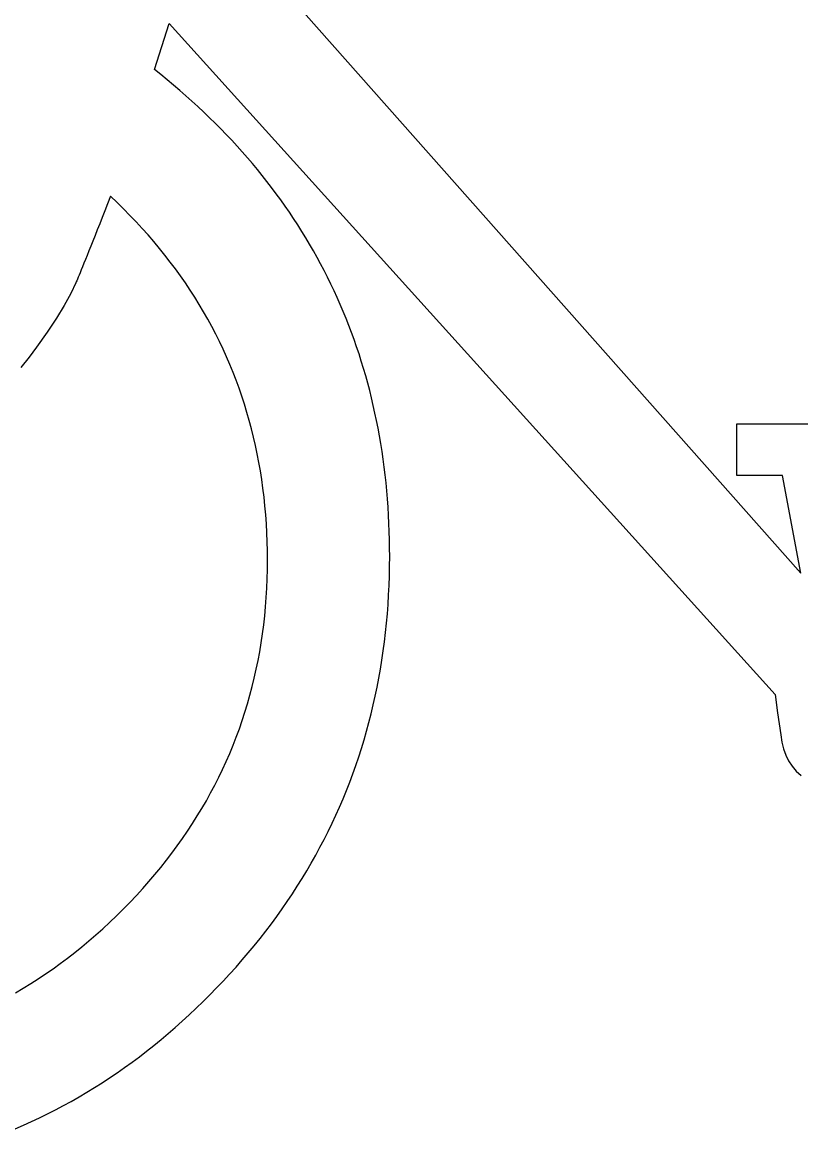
# Model space of a CAD drawing. Extents: x 99982 to 100176, y 99905 to 100011.
# Drawn here: x 100026.2288 to 100026.2724, y 99978.8773 to 99978.9392 of the extents above; entities that cross this region are included whole.
import ezdxf

# ---------------------------------------------------------------- set-up
doc = ezdxf.new("R2010")
doc.units = 0
doc.layers.add('TR_SN_ConstructionSigns', color=7, linetype='Continuous')

msp = doc.modelspace()

# ---------------------------------------------------------------- linework, layer by layer
at = {"layer": 'TR_SN_ConstructionSigns'}
for p, q in [((100026.239385, 99978.945586), (100026.27236, 99978.908374)), ((100026.23622, 99978.936538), (100026.237036, 99978.939107)), ((100026.237036, 99978.939107), (100026.270935, 99978.901592)), ((100026.236583, 99978.936248), (100026.23622, 99978.936538)), ((100026.23694, 99978.935956), (100026.236583, 99978.936248)), ((100026.237293, 99978.935662), (100026.23694, 99978.935956)), ((100026.237641, 99978.935365), (100026.237293, 99978.935662)), ((100026.237984, 99978.935065), (100026.237641, 99978.935365)), ((100026.238321, 99978.934763), (100026.237984, 99978.935065)), ((100026.238654, 99978.934459), (100026.238321, 99978.934763)), ((100026.238981, 99978.934152), (100026.238654, 99978.934459)), ((100026.239303, 99978.933842), (100026.238981, 99978.934152)), ((100026.239621, 99978.93353), (100026.239303, 99978.933842)), ((100026.239933, 99978.933215), (100026.239621, 99978.93353)), ((100026.24024, 99978.932898), (100026.239933, 99978.933215)), ((100026.240542, 99978.932579), (100026.24024, 99978.932898)), ((100026.240839, 99978.932257), (100026.240542, 99978.932579)), ((100026.241131, 99978.931933), (100026.240839, 99978.932257)), ((100026.241417, 99978.931606), (100026.241131, 99978.931933)), ((100026.241699, 99978.931276), (100026.241417, 99978.931606)), ((100026.241976, 99978.930944), (100026.241699, 99978.931276)), ((100026.242247, 99978.93061), (100026.241976, 99978.930944)), ((100026.242514, 99978.930273), (100026.242247, 99978.93061)), ((100026.242775, 99978.929933), (100026.242514, 99978.930273)), ((100026.243032, 99978.929591), (100026.242775, 99978.929933)), ((100026.233603, 99978.929033), (100026.233449, 99978.928639)), ((100026.233765, 99978.929445), (100026.233603, 99978.929033)), ((100026.234135, 99978.929093), (100026.233765, 99978.929445)), ((100026.234496, 99978.928738), (100026.234135, 99978.929093)), ((100026.243283, 99978.929247), (100026.243032, 99978.929591)), ((100026.243529, 99978.9289), (100026.243283, 99978.929247)), ((100026.233449, 99978.928639), (100026.233301, 99978.928264)), ((100026.23485, 99978.92838), (100026.234496, 99978.928738)), ((100026.24377, 99978.92855), (100026.243529, 99978.9289)), ((100026.244006, 99978.928198), (100026.24377, 99978.92855)), ((100026.23316, 99978.927906), (100026.233026, 99978.927567)), ((100026.233301, 99978.928264), (100026.23316, 99978.927906)), ((100026.235196, 99978.928018), (100026.23485, 99978.92838)), ((100026.235534, 99978.927652), (100026.235196, 99978.928018)), ((100026.244237, 99978.927844), (100026.244006, 99978.928198)), ((100026.244463, 99978.927487), (100026.244237, 99978.927844)), ((100026.232899, 99978.927246), (100026.232778, 99978.926944)), ((100026.233026, 99978.927567), (100026.232899, 99978.927246)), ((100026.235863, 99978.927283), (100026.235534, 99978.927652)), ((100026.236185, 99978.92691), (100026.235863, 99978.927283)), ((100026.244684, 99978.927127), (100026.244463, 99978.927487)), ((100026.232665, 99978.926659), (100026.232559, 99978.926393)), ((100026.232778, 99978.926944), (100026.232665, 99978.926659)), ((100026.236499, 99978.926534), (100026.236185, 99978.92691)), ((100026.236805, 99978.926155), (100026.236499, 99978.926534)), ((100026.2449, 99978.926765), (100026.244684, 99978.927127)), ((100026.24511, 99978.926401), (100026.2449, 99978.926765)), ((100026.232367, 99978.925914), (100026.232282, 99978.925703)), ((100026.23246, 99978.926144), (100026.232367, 99978.925914)), ((100026.232559, 99978.926393), (100026.23246, 99978.926144)), ((100026.237103, 99978.925771), (100026.236805, 99978.926155)), ((100026.245316, 99978.926034), (100026.24511, 99978.926401)), ((100026.245516, 99978.925665), (100026.245316, 99978.926034)), ((100026.232132, 99978.925333), (100026.232067, 99978.925176)), ((100026.232203, 99978.925509), (100026.232132, 99978.925333)), ((100026.232282, 99978.925703), (100026.232203, 99978.925509)), ((100026.237393, 99978.925385), (100026.237103, 99978.925771)), ((100026.237676, 99978.924994), (100026.237393, 99978.925385)), ((100026.245712, 99978.925293), (100026.245516, 99978.925665)), ((100026.245902, 99978.924918), (100026.245712, 99978.925293)), ((100026.231878, 99978.924729), (100026.231849, 99978.924662)), ((100026.231915, 99978.924813), (100026.231878, 99978.924729)), ((100026.231959, 99978.924916), (100026.231915, 99978.924813)), ((100026.23201, 99978.925037), (100026.231959, 99978.924916)), ((100026.232067, 99978.925176), (100026.23201, 99978.925037)), ((100026.23795, 99978.924601), (100026.237676, 99978.924994)), ((100026.246087, 99978.924541), (100026.245902, 99978.924918)), ((100026.231826, 99978.924614), (100026.231542, 99978.92401)), ((100026.231849, 99978.924662), (100026.231826, 99978.924614)), ((100026.238216, 99978.924203), (100026.23795, 99978.924601)), ((100026.238474, 99978.923802), (100026.238216, 99978.924203)), ((100026.246268, 99978.924162), (100026.246087, 99978.924541)), ((100026.246443, 99978.92378), (100026.246268, 99978.924162)), ((100026.231542, 99978.92401), (100026.231181, 99978.923348)), ((100026.238725, 99978.923398), (100026.238474, 99978.923802)), ((100026.246613, 99978.923396), (100026.246443, 99978.92378)), ((100026.231181, 99978.923348), (100026.230742, 99978.922628)), ((100026.238967, 99978.92299), (100026.238725, 99978.923398)), ((100026.239201, 99978.922578), (100026.238967, 99978.92299)), ((100026.246778, 99978.923009), (100026.246613, 99978.923396)), ((100026.246938, 99978.922619), (100026.246778, 99978.923009)), ((100026.230742, 99978.922628), (100026.230225, 99978.921851)), ((100026.239428, 99978.922163), (100026.239201, 99978.922578)), ((100026.247092, 99978.922227), (100026.246938, 99978.922619)), ((100026.247242, 99978.921833), (100026.247092, 99978.922227)), ((100026.230225, 99978.921851), (100026.229631, 99978.921017)), ((100026.239647, 99978.921745), (100026.239428, 99978.922163)), ((100026.239857, 99978.921323), (100026.239647, 99978.921745)), ((100026.247387, 99978.921436), (100026.247242, 99978.921833)), ((100026.229631, 99978.921017), (100026.229216, 99978.920459)), ((100026.24006, 99978.920897), (100026.239857, 99978.921323)), ((100026.247526, 99978.921037), (100026.247387, 99978.921436)), ((100026.247661, 99978.920635), (100026.247526, 99978.921037)), ((100026.229216, 99978.920459), (100026.22876, 99978.919867)), ((100026.240255, 99978.920468), (100026.24006, 99978.920897)), ((100026.240441, 99978.920035), (100026.240255, 99978.920468)), ((100026.24779, 99978.92023), (100026.247661, 99978.920635)), ((100026.24062, 99978.919599), (100026.240441, 99978.920035)), ((100026.247915, 99978.919823), (100026.24779, 99978.92023)), ((100026.248034, 99978.919414), (100026.247915, 99978.919823)), ((100026.240791, 99978.919159), (100026.24062, 99978.919599)), ((100026.240954, 99978.918716), (100026.240791, 99978.919159)), ((100026.248148, 99978.919002), (100026.248034, 99978.919414)), ((100026.241109, 99978.918269), (100026.240954, 99978.918716)), ((100026.248257, 99978.918588), (100026.248148, 99978.919002)), ((100026.248361, 99978.918171), (100026.248257, 99978.918588)), ((100026.241256, 99978.917819), (100026.241109, 99978.918269)), ((100026.24846, 99978.917751), (100026.248361, 99978.918171)), ((100026.241395, 99978.917365), (100026.241256, 99978.917819)), ((100026.241526, 99978.916908), (100026.241395, 99978.917365)), ((100026.248554, 99978.917329), (100026.24846, 99978.917751)), ((100026.248643, 99978.916905), (100026.248554, 99978.917329)), ((100026.241649, 99978.916447), (100026.241526, 99978.916908)), ((100026.248727, 99978.916478), (100026.248643, 99978.916905)), ((100026.268784, 99978.91384), (100026.268784, 99978.91673)), ((100026.268784, 99978.91673), (100026.276547, 99978.91673)), ((100026.241765, 99978.915982), (100026.241649, 99978.916447)), ((100026.248806, 99978.916049), (100026.248727, 99978.916478)), ((100026.248879, 99978.915617), (100026.248806, 99978.916049)), ((100026.241872, 99978.915514), (100026.241765, 99978.915982)), ((100026.241971, 99978.915043), (100026.241872, 99978.915514)), ((100026.248948, 99978.915183), (100026.248879, 99978.915617)), ((100026.242063, 99978.914567), (100026.241971, 99978.915043)), ((100026.249011, 99978.914746), (100026.248948, 99978.915183)), ((100026.242146, 99978.914089), (100026.242063, 99978.914567)), ((100026.24907, 99978.914306), (100026.249011, 99978.914746)), ((100026.249123, 99978.913865), (100026.24907, 99978.914306)), ((100026.242222, 99978.913607), (100026.242146, 99978.914089)), ((100026.242289, 99978.913121), (100026.242222, 99978.913607)), ((100026.249171, 99978.91342), (100026.249123, 99978.913865)), ((100026.271339, 99978.91384), (100026.268784, 99978.91384)), ((100026.27236, 99978.908374), (100026.271339, 99978.91384)), ((100026.242349, 99978.912632), (100026.242289, 99978.913121)), ((100026.249214, 99978.912973), (100026.249171, 99978.91342)), ((100026.249252, 99978.912524), (100026.249214, 99978.912973)), ((100026.2424, 99978.912139), (100026.242349, 99978.912632)), ((100026.249285, 99978.912072), (100026.249252, 99978.912524)), ((100026.242444, 99978.911643), (100026.2424, 99978.912139)), ((100026.249313, 99978.911618), (100026.249285, 99978.912072)), ((100026.24248, 99978.911143), (100026.242444, 99978.911643)), ((100026.242508, 99978.910639), (100026.24248, 99978.911143)), ((100026.249336, 99978.911161), (100026.249313, 99978.911618)), ((100026.249354, 99978.910702), (100026.249336, 99978.911161)), ((100026.242528, 99978.910133), (100026.242508, 99978.910639)), ((100026.249366, 99978.91024), (100026.249354, 99978.910702)), ((100026.24254, 99978.909622), (100026.242528, 99978.910133)), ((100026.249374, 99978.909775), (100026.249366, 99978.91024)), ((100026.242544, 99978.909108), (100026.24254, 99978.909622)), ((100026.249373, 99978.908767), (100026.249377, 99978.909309)), ((100026.249377, 99978.909309), (100026.249374, 99978.909775)), ((100026.242539, 99978.90858), (100026.242544, 99978.909108)), ((100026.249362, 99978.908229), (100026.249373, 99978.908767)), ((100026.242504, 99978.907533), (100026.242526, 99978.908055)), ((100026.242526, 99978.908055), (100026.242539, 99978.90858)), ((100026.249344, 99978.907694), (100026.249362, 99978.908229)), ((100026.242474, 99978.907016), (100026.242504, 99978.907533)), ((100026.249319, 99978.907161), (100026.249344, 99978.907694)), ((100026.242434, 99978.906501), (100026.242474, 99978.907016)), ((100026.249287, 99978.906632), (100026.249319, 99978.907161)), ((100026.242386, 99978.905991), (100026.242434, 99978.906501)), ((100026.249201, 99978.905583), (100026.249248, 99978.906106)), ((100026.249248, 99978.906106), (100026.249287, 99978.906632)), ((100026.24233, 99978.905483), (100026.242386, 99978.905991)), ((100026.249148, 99978.905063), (100026.249201, 99978.905583)), ((100026.24219, 99978.90448), (100026.242264, 99978.90498)), ((100026.242264, 99978.90498), (100026.24233, 99978.905483)), ((100026.249087, 99978.904546), (100026.249148, 99978.905063)), ((100026.242107, 99978.903983), (100026.24219, 99978.90448)), ((100026.249019, 99978.904032), (100026.249087, 99978.904546)), ((100026.242016, 99978.90349), (100026.242107, 99978.903983)), ((100026.248944, 99978.903521), (100026.249019, 99978.904032)), ((100026.241915, 99978.903001), (100026.242016, 99978.90349)), ((100026.248772, 99978.902508), (100026.248861, 99978.903013)), ((100026.248861, 99978.903013), (100026.248944, 99978.903521)), ((100026.241689, 99978.902033), (100026.241806, 99978.902515)), ((100026.241806, 99978.902515), (100026.241915, 99978.903001)), ((100026.248675, 99978.902006), (100026.248772, 99978.902508)), ((100026.241562, 99978.901554), (100026.241689, 99978.902033)), ((100026.248571, 99978.901508), (100026.248675, 99978.902006)), ((100026.241427, 99978.901079), (100026.241562, 99978.901554)), ((100026.24846, 99978.901012), (100026.248571, 99978.901508)), ((100026.270935, 99978.901592), (100026.271063, 99978.900564)), ((100026.24113, 99978.900139), (100026.241283, 99978.900607)), ((100026.241283, 99978.900607), (100026.241427, 99978.901079)), ((100026.248342, 99978.900519), (100026.24846, 99978.901012)), ((100026.271063, 99978.900564), (100026.271241, 99978.899331)), ((100026.240969, 99978.899675), (100026.24113, 99978.900139)), ((100026.248085, 99978.899543), (100026.248217, 99978.900029)), ((100026.248217, 99978.900029), (100026.248342, 99978.900519)), ((100026.240799, 99978.899214), (100026.240969, 99978.899675)), ((100026.247945, 99978.899059), (100026.248085, 99978.899543)), ((100026.271241, 99978.899331), (100026.271299, 99978.898932)), ((100026.240432, 99978.898303), (100026.24062, 99978.898756)), ((100026.24062, 99978.898756), (100026.240799, 99978.899214)), ((100026.247798, 99978.898578), (100026.247945, 99978.899059)), ((100026.271299, 99978.898932), (100026.271392, 99978.898558)), ((100026.240236, 99978.897852), (100026.240432, 99978.898303)), ((100026.247483, 99978.897626), (100026.247644, 99978.898101)), ((100026.247644, 99978.898101), (100026.247798, 99978.898578)), ((100026.271392, 99978.898558), (100026.27152, 99978.898209)), ((100026.27152, 99978.898209), (100026.271682, 99978.897884)), ((100026.240031, 99978.897406), (100026.240236, 99978.897852)), ((100026.247315, 99978.897155), (100026.247483, 99978.897626)), ((100026.271682, 99978.897884), (100026.271879, 99978.897584)), ((100026.271879, 99978.897584), (100026.272111, 99978.897308)), ((100026.239595, 99978.896523), (100026.239817, 99978.896962)), ((100026.239817, 99978.896962), (100026.240031, 99978.897406)), ((100026.24714, 99978.896686), (100026.247315, 99978.897155)), ((100026.272111, 99978.897308), (100026.272378, 99978.897058)), ((100026.239364, 99978.896087), (100026.239595, 99978.896523)), ((100026.246767, 99978.895759), (100026.246957, 99978.896221)), ((100026.246957, 99978.896221), (100026.24714, 99978.896686)), ((100026.238875, 99978.895225), (100026.239124, 99978.895654)), ((100026.239124, 99978.895654), (100026.239364, 99978.896087)), ((100026.246571, 99978.895299), (100026.246767, 99978.895759)), ((100026.238618, 99978.8948), (100026.238875, 99978.895225)), ((100026.246366, 99978.894843), (100026.246571, 99978.895299)), ((100026.238077, 99978.89396), (100026.238352, 99978.894378)), ((100026.238352, 99978.894378), (100026.238618, 99978.8948)), ((100026.245937, 99978.893939), (100026.246155, 99978.89439)), ((100026.246155, 99978.89439), (100026.246366, 99978.894843)), ((100026.237793, 99978.893545), (100026.238077, 99978.89396)), ((100026.245711, 99978.893492), (100026.245937, 99978.893939)), ((100026.2372, 99978.892726), (100026.237501, 99978.893134)), ((100026.237501, 99978.893134), (100026.237793, 99978.893545)), ((100026.245479, 99978.893048), (100026.245711, 99978.893492)), ((100026.23689, 99978.892322), (100026.2372, 99978.892726)), ((100026.244992, 99978.892169), (100026.245239, 99978.892607)), ((100026.245239, 99978.892607), (100026.245479, 99978.893048)), ((100026.236245, 99978.891525), (100026.236572, 99978.891922)), ((100026.236572, 99978.891922), (100026.23689, 99978.892322)), ((100026.244738, 99978.891734), (100026.244992, 99978.892169)), ((100026.235909, 99978.891131), (100026.236245, 99978.891525)), ((100026.244208, 99978.890873), (100026.244477, 99978.891302)), ((100026.244477, 99978.891302), (100026.244738, 99978.891734)), ((100026.235211, 99978.890355), (100026.235564, 99978.890741)), ((100026.235564, 99978.890741), (100026.235909, 99978.891131)), ((100026.243933, 99978.890447), (100026.244208, 99978.890873)), ((100026.234849, 99978.889972), (100026.235211, 99978.890355)), ((100026.24336, 99978.889604), (100026.24365, 99978.890024)), ((100026.24365, 99978.890024), (100026.243933, 99978.890447)), ((100026.234101, 99978.88922), (100026.234478, 99978.889593)), ((100026.234478, 99978.889593), (100026.234849, 99978.889972)), ((100026.243063, 99978.889187), (100026.24336, 99978.889604)), ((100026.233337, 99978.8885), (100026.233721, 99978.888856)), ((100026.233721, 99978.888856), (100026.234101, 99978.88922)), ((100026.242759, 99978.888773), (100026.243063, 99978.889187)), ((100026.232949, 99978.888154), (100026.233337, 99978.8885)), ((100026.242129, 99978.887955), (100026.242447, 99978.888363)), ((100026.242447, 99978.888363), (100026.242759, 99978.888773)), ((100026.232164, 99978.887487), (100026.232558, 99978.887816)), ((100026.232558, 99978.887816), (100026.232949, 99978.888154)), ((100026.24147, 99978.887148), (100026.241803, 99978.88755)), ((100026.241803, 99978.88755), (100026.242129, 99978.887955)), ((100026.231364, 99978.886855), (100026.231766, 99978.887166)), ((100026.231766, 99978.887166), (100026.232164, 99978.887487)), ((100026.24113, 99978.88675), (100026.24147, 99978.887148)), ((100026.23055, 99978.886258), (100026.230959, 99978.886552)), ((100026.230959, 99978.886552), (100026.231364, 99978.886855)), ((100026.240428, 99978.885962), (100026.240783, 99978.886354)), ((100026.240783, 99978.886354), (100026.24113, 99978.88675)), ((100026.229303, 99978.885429), (100026.229722, 99978.885696)), ((100026.229722, 99978.885696), (100026.230138, 99978.885973)), ((100026.230138, 99978.885973), (100026.23055, 99978.886258)), ((100026.240067, 99978.885572), (100026.240428, 99978.885962)), ((100026.228454, 99978.88492), (100026.22888, 99978.88517)), ((100026.22888, 99978.88517), (100026.229303, 99978.885429)), ((100026.239322, 99978.884802), (100026.239698, 99978.885186)), ((100026.239698, 99978.885186), (100026.240067, 99978.885572)), ((100026.238942, 99978.884424), (100026.239322, 99978.884802)), ((100026.238171, 99978.883689), (100026.238558, 99978.884053)), ((100026.238558, 99978.884053), (100026.238942, 99978.884424)), ((100026.237388, 99978.882983), (100026.237781, 99978.883332)), ((100026.237781, 99978.883332), (100026.238171, 99978.883689)), ((100026.236593, 99978.882305), (100026.236992, 99978.88264)), ((100026.236992, 99978.88264), (100026.237388, 99978.882983)), ((100026.235786, 99978.881657), (100026.236191, 99978.881977)), ((100026.236191, 99978.881977), (100026.236593, 99978.882305)), ((100026.235378, 99978.881343), (100026.235786, 99978.881657)), ((100026.234135, 99978.880446), (100026.234552, 99978.880738)), ((100026.234552, 99978.880738), (100026.234967, 99978.881037)), ((100026.234967, 99978.881037), (100026.235378, 99978.881343)), ((100026.233292, 99978.879884), (100026.233715, 99978.880161)), ((100026.233715, 99978.880161), (100026.234135, 99978.880446)), ((100026.232437, 99978.879351), (100026.232866, 99978.879614)), ((100026.232866, 99978.879614), (100026.233292, 99978.879884)), ((100026.231569, 99978.878846), (100026.232005, 99978.879095)), ((100026.232005, 99978.879095), (100026.232437, 99978.879351)), ((100026.230246, 99978.878144), (100026.23069, 99978.878371)), ((100026.23069, 99978.878371), (100026.231131, 99978.878605)), ((100026.231131, 99978.878605), (100026.231569, 99978.878846)), ((100026.228895, 99978.877506), (100026.229348, 99978.877711)), ((100026.229348, 99978.877711), (100026.229798, 99978.877924)), ((100026.229798, 99978.877924), (100026.230246, 99978.878144)), ((100026.228439, 99978.877308), (100026.228895, 99978.877506))]:
    msp.add_line(p, q, dxfattribs=at)

doc.saveas('drawing.dxf')
